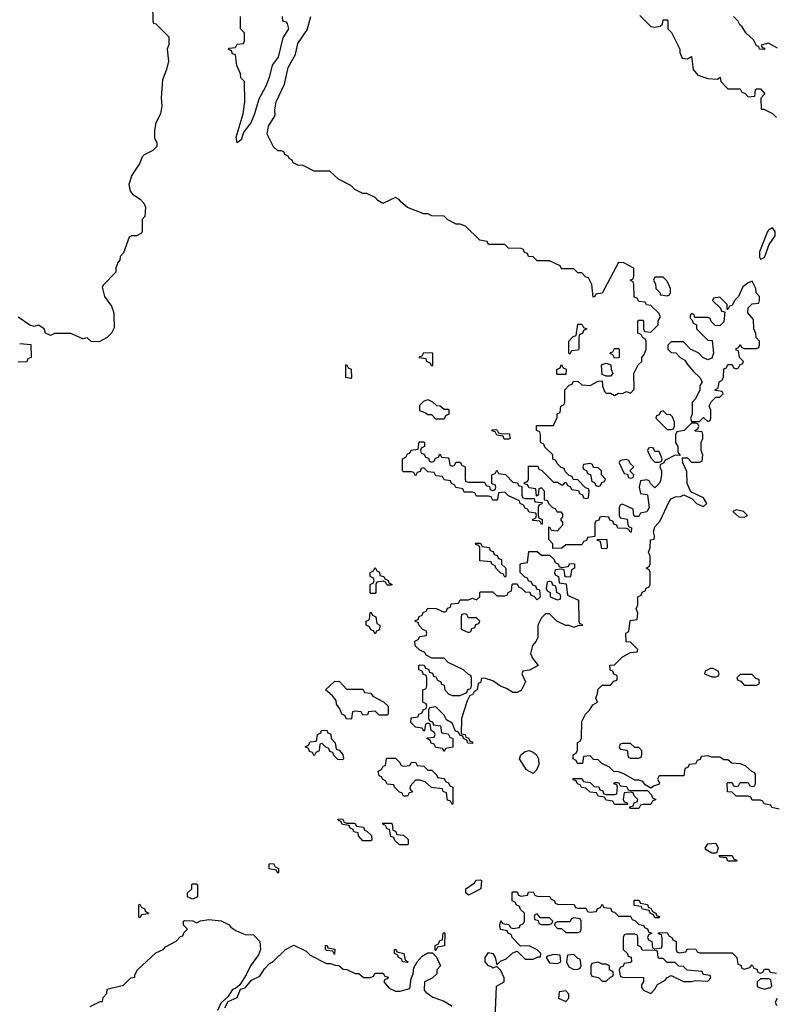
# Model space of a CAD drawing. Header units: inches. Extents: x 2701323 to 2964515, y 494916 to 722124.
# Tile 283 of 656: x 2815218 to 2818943, y 626600 to 631455. Entities that reach past the tile are written whole.
import ezdxf

# ---------------------------------------------------------------- set-up
doc = ezdxf.new("R2010")
doc.units = ezdxf.units.IN
doc.header["$MEASUREMENT"] = 0
doc.layers.add('C8612', color=7, linetype='Continuous')
doc.layers.add('C8613', color=7, linetype='Continuous')

msp = doc.modelspace()

# ---------------------------------------------------------------- linework, layer by layer
at = {"layer": 'C8612', "color": 2, "elevation": 2}
for points in [[(2815682.9, 630000), (2815683.6, 629936.4), (2815671.1, 629908.9), (2815650, 629888), (2815610, 629866), (2815570, 629868), (2815550, 629886), (2815530, 629882), (2815470, 629908), (2815390, 629908), (2815370, 629898), (2815346, 629910), (2815338, 629930), (2815310, 629948), (2815290, 629942), (2815268.4, 629948.4), (2815210, 629988)], [(2818962, 627562), (2818926, 627570), (2818922, 627582), (2818888.4, 627588.4), (2818882, 627602), (2818870, 627606), (2818830, 627606), (2818822, 627622), (2818810, 627626), (2818750, 627626), (2818730, 627646), (2818707.3, 627647.3), (2818706, 627690), (2818710, 627694), (2818730, 627694), (2818738, 627678), (2818750, 627674), (2818762, 627678), (2818770, 627694), (2818810, 627694), (2818818, 627678), (2818830, 627674), (2818842, 627678), (2818846, 627690), (2818846, 627730), (2818842, 627742), (2818827.3, 627747.3), (2818796.4, 627776.4), (2818770, 627786), (2818728.4, 627788.4), (2818710, 627806), (2818690, 627806), (2818670, 627818), (2818630, 627818), (2818610, 627826), (2818578, 627822), (2818572.7, 627807.3), (2818558, 627802), (2818550, 627786), (2818518, 627782), (2818512.7, 627767.3), (2818498, 627762), (2818492.7, 627727.3), (2818370, 627726), (2818362, 627710), (2818372, 627692), (2818370, 627686), (2818343.6, 627676.4), (2818330, 627666), (2818302, 627682), (2818290, 627698), (2818270, 627706), (2818250, 627706), (2818196.4, 627736.4), (2818170, 627746), (2818147.3, 627747.3), (2818126, 627770), (2818087.3, 627787.3), (2818070, 627806), (2818047.3, 627807.3), (2818030, 627826), (2817998, 627822), (2817992.7, 627787.3), (2817967.3, 627787.3), (2817962, 627802), (2817946, 627810), (2817946, 627830), (2817962, 627838), (2817967.3, 627852.7), (2817968.4, 627891.6), (2817982, 627898), (2817987.3, 627912.7), (2817990, 627994), (2818008, 628030), (2818028, 628050), (2818043.1, 628076.9), (2818066, 628090), (2818058, 628110), (2818067.3, 628132.7), (2818070, 628154), (2818090, 628174), (2818130, 628174), (2818147.3, 628192.7), (2818162, 628198), (2818166, 628210), (2818162, 628222), (2818147.3, 628227.3), (2818142, 628242), (2818128.4, 628248.4), (2818127.3, 628272.7), (2818150, 628274), (2818190, 628314), (2818230, 628334), (2818262, 628338), (2818266, 628350), (2818230, 628386), (2818207.3, 628387.3), (2818206, 628430), (2818222, 628438), (2818227.3, 628492.7), (2818262, 628498), (2818266, 628530), (2818258, 628550), (2818266, 628570), (2818266, 628610), (2818282, 628618), (2818287.3, 628632.7), (2818302, 628638), (2818307.3, 628652.7), (2818322, 628658), (2818326, 628670), (2818326, 628730), (2818322, 628742), (2818306, 628750), (2818322, 628758), (2818326, 628770), (2818326, 628810), (2818318, 628830), (2818326, 628850), (2818328, 628890), (2818346, 628894), (2818348, 628910), (2818342, 628930), (2818350, 628954), (2818376.4, 628983.6), (2818420.2, 629079.8), (2818430, 629092), (2818450, 629102), (2818475.3, 629104.7), (2818492, 629112), (2818532.7, 629092.7), (2818554, 629070), (2818590, 629054), (2818606, 629070), (2818590, 629098), (2818527.3, 629127.3), (2818508.7, 629168.7), (2818507.3, 629227.3), (2818488, 629270), (2818486, 629290), (2818486, 629294), (2818510, 629294), (2818530, 629274), (2818570, 629274), (2818582, 629278), (2818586, 629310), (2818578, 629330), (2818578, 629370), (2818586, 629390), (2818586, 629410), (2818582, 629422), (2818550, 629426), (2818546, 629430), (2818562, 629438), (2818566, 629450), (2818562, 629462), (2818550, 629466), (2818530, 629466), (2818494, 629430), (2818458, 629422), (2818452, 629408), (2818451.3, 629370), (2818462, 629350), (2818462, 629322), (2818474, 629306), (2818450, 629308), (2818398, 629282), (2818394, 629270), (2818378, 629262), (2818374, 629250), (2818382, 629230), (2818382, 629210), (2818376.9, 629183.1), (2818372, 629170), (2818350, 629146), (2818327.3, 629167.3), (2818322, 629182), (2818310, 629186), (2818278, 629182), (2818272, 629150), (2818278, 629118), (2818310, 629114), (2818314, 629110), (2818322, 629050), (2818310, 629028), (2818278, 629022), (2818270, 629006), (2818250, 629006), (2818246, 629010), (2818242, 629042), (2818190, 629066), (2818178, 629062), (2818174, 629050), (2818174, 629010), (2818178, 628998), (2818212.7, 628992.7), (2818218, 628958), (2818234, 628950), (2818232.7, 628927.3), (2818227.3, 628927.3), (2818222, 628942), (2818210, 628946), (2818167.3, 628947.3), (2818162, 628962), (2818147.3, 628967.3), (2818142, 628982), (2818127.3, 628987.3), (2818122, 629002), (2818090, 629006), (2818078, 629002), (2818072.7, 628987.3), (2818058, 628982), (2818054, 628970), (2818054, 628906), (2818018, 628902), (2818012.7, 628887.3), (2817998, 628882), (2817990, 628866), (2817910, 628866), (2817891.6, 628848.4), (2817847.3, 628847.3), (2817846, 628870), (2817827.3, 628892.7), (2817826, 628950), (2817830, 628954), (2817838, 628938), (2817870, 628934), (2817896.4, 628963.6), (2817896.4, 628976.4), (2817886, 628990), (2817896.4, 629003.6), (2817896.4, 629016.4), (2817890, 629026), (2817867.3, 629027.3), (2817862, 629042), (2817847.3, 629047.3), (2817827.3, 629067.3), (2817822, 629082), (2817806, 629086), (2817806, 629130), (2817790, 629146), (2817778, 629142), (2817774, 629110), (2817766, 629106), (2817762, 629142), (2817730, 629146), (2817722, 629162), (2817706, 629166), (2817707.3, 629172.7), (2817722, 629178), (2817726, 629190), (2817727.3, 629252.7), (2817772.7, 629252.7), (2817778, 629238), (2817792.7, 629232.7), (2817850, 629174), (2817870, 629174), (2817890, 629162), (2817898, 629162), (2817907.3, 629172.7), (2817912.7, 629172.7), (2817918, 629158), (2817932.7, 629152.7), (2817938, 629138), (2817972.7, 629132.7), (2817978, 629118), (2817992.7, 629112.7), (2817998, 629098), (2818010, 629094), (2818022, 629098), (2818026, 629130), (2818022, 629142), (2818007.3, 629147.3), (2817970, 629186), (2817947.3, 629187.3), (2817942, 629202), (2817927.3, 629207.3), (2817907.3, 629227.3), (2817902, 629242), (2817887.3, 629247.3), (2817867.3, 629267.3), (2817862, 629282), (2817847.3, 629287.3), (2817846, 629310), (2817807.3, 629347.3), (2817802, 629362), (2817786, 629370), (2817786, 629410), (2817782, 629422), (2817766, 629430), (2817766, 629454), (2817850, 629454), (2817867.3, 629492.7), (2817868.4, 629511.6), (2817882, 629518), (2817886, 629550), (2817902, 629558), (2817906, 629570), (2817906, 629630), (2817927.3, 629652.7), (2817942, 629658), (2817948, 629672), (2817971.6, 629671.6), (2817990, 629654), (2818030, 629652), (2818070, 629672), (2818090, 629674), (2818092, 629650), (2818102, 629622), (2818110, 629614), (2818130, 629614), (2818150, 629602), (2818170, 629614), (2818190, 629612), (2818210, 629622), (2818230, 629614), (2818247.3, 629632.7), (2818246, 629710), (2818267.3, 629752.7), (2818286, 629770), (2818286, 629790), (2818296.4, 629803.6), (2818306, 629830), (2818306, 629870), (2818302, 629882), (2818290, 629886), (2818282, 629902), (2818266, 629910), (2818266, 629970), (2818270, 629974), (2818290, 629974), (2818294, 629970), (2818294, 629930), (2818298, 629918), (2818330, 629914), (2818366, 629950), (2818366, 629970), (2818378, 629990), (2818373, 630000)], [(2818526, 630000), (2818523.6, 629996.4), (2818523.6, 629983.6), (2818534, 629974), (2818538, 629958), (2818554, 629950), (2818554, 629930), (2818610, 629874), (2818632.7, 629872.7), (2818638, 629810), (2818630, 629786), (2818610, 629778), (2818586, 629790), (2818566, 629810), (2818526, 629830), (2818490, 629866), (2818430, 629866), (2818414, 629850), (2818414, 629830), (2818430, 629814), (2818452.7, 629812.7), (2818474, 629790), (2818496.9, 629776.9), (2818510, 629754), (2818539.6, 629719.6), (2818571.3, 629691.3), (2818582, 629670), (2818572, 629650), (2818572, 629630), (2818550, 629586), (2818532.7, 629567.3), (2818534, 629510), (2818524.7, 629490), (2818530, 629474), (2818570, 629474), (2818590, 629494), (2818610, 629474), (2818622, 629478), (2818626, 629490), (2818626, 629530), (2818618, 629550), (2818628.4, 629571.6), (2818650, 629594), (2818670, 629594), (2818686, 629610), (2818682, 629622), (2818650, 629626), (2818646, 629630), (2818662, 629638), (2818666, 629670), (2818682, 629678), (2818687.3, 629692.7), (2818690, 629734), (2818702, 629738), (2818710, 629754), (2818730, 629754), (2818738, 629738), (2818750, 629734), (2818762, 629738), (2818770, 629754), (2818782, 629758), (2818786, 629770), (2818766, 629790), (2818762, 629822), (2818750, 629826), (2818750, 629834), (2818762, 629838), (2818770, 629854), (2818778, 629838), (2818790, 629834), (2818850, 629834), (2818862, 629838), (2818866, 629850), (2818866, 629870), (2818848.4, 629888.4), (2818847.3, 629907.3), (2818838, 629930), (2818836.4, 629976.4), (2818816.4, 630000)], [(2818692.8, 630000), (2818690, 629966), (2818670, 629946), (2818647.3, 629947.3), (2818627.3, 629967.3), (2818622, 629982), (2818610, 629986), (2818546, 629986), (2818542.5, 630000)], [(2815218, 629858), (2815272.7, 629852.7), (2815274, 629790), (2815258, 629782), (2815252.7, 629767.3), (2815210, 629766)], [(2817562, 626530), (2817568, 626690), (2817606, 626710), (2817606, 626730), (2817590, 626766), (2817570, 626786), (2817550, 626778), (2817544.7, 626784.7), (2817530, 626789.2), (2817513.2, 626810), (2817513.2, 626830), (2817530, 626854.8), (2817550.9, 626850.9), (2817562, 626830), (2817570, 626794), (2817588, 626812), (2817616.4, 626823.6), (2817650, 626854), (2817670, 626862), (2817710, 626822), (2817750, 626822), (2817774, 626834), (2817786, 626834), (2817788, 626850), (2817770, 626868), (2817730, 626888), (2817687.3, 626887.3), (2817646, 626930), (2817642, 626942), (2817626, 626950), (2817622, 626962), (2817588.4, 626968.4), (2817586, 626990), (2817590, 627012), (2817598, 626998), (2817630, 626994), (2817638, 626978), (2817650, 626974), (2817682, 626978), (2817686, 626990), (2817702, 626998), (2817706, 627010), (2817706, 627050), (2817687.3, 627067.3), (2817682, 627082), (2817666, 627090), (2817662, 627102), (2817646, 627110), (2817646, 627150), (2817650, 627154), (2817670, 627154), (2817678, 627138), (2817690, 627134), (2817722, 627138), (2817727.3, 627152.7), (2817750, 627154), (2817758, 627138), (2817770, 627134), (2817831.6, 627131.6), (2817838, 627118), (2817854, 627110), (2817858, 627098), (2817870, 627094), (2817951.6, 627091.6), (2817958, 627078), (2817970, 627074), (2818010, 627074), (2818018, 627058), (2818030, 627054), (2818062, 627058), (2818067.3, 627072.7), (2818082, 627078), (2818090, 627094), (2818098, 627078), (2818130, 627074), (2818138, 627058), (2818150, 627054), (2818170, 627034), (2818230, 627034), (2818238, 627018), (2818250, 627014), (2818270, 626994), (2818294, 626990), (2818298, 626978), (2818312.7, 626972.7), (2818318, 626958), (2818334, 626950), (2818318, 626942), (2818314, 626930), (2818318, 626918), (2818334, 626910), (2818338, 626878), (2818350, 626874), (2818382, 626878), (2818386, 626890), (2818386, 626930), (2818382, 626942), (2818367.3, 626947.3), (2818367.3, 626952.7), (2818410, 626954), (2818418, 626938), (2818434, 626930), (2818438, 626918), (2818454, 626910), (2818454, 626870), (2818458, 626858), (2818470, 626854), (2818502, 626858), (2818510, 626874), (2818551.6, 626871.6), (2818558, 626858), (2818570, 626854), (2818730, 626854), (2818754, 626830), (2818758, 626798), (2818772.7, 626792.7), (2818778, 626778), (2818790, 626774), (2818818, 626782), (2818830, 626794), (2818838, 626778), (2818852.7, 626772.7), (2818858, 626758), (2818870, 626754), (2818882, 626758), (2818890, 626774), (2818910, 626774), (2818918, 626758), (2818950, 626754)], [(2815566, 626590), (2815614, 626614), (2815626, 626614), (2815630, 626634), (2815647.3, 626652.7), (2815650, 626674), (2815730, 626694), (2815766, 626730), (2815786, 626734), (2815786, 626746), (2815798, 626770), (2815890, 626854), (2815926, 626870), (2815936.4, 626883.6), (2815990, 626912), (2816010, 626934), (2816022, 626938), (2816027.3, 626952.7), (2816046, 626970), (2816026, 626990), (2816026, 627010), (2816030, 627014), (2816071.1, 627011.1), (2816090, 627002), (2816110, 627012), (2816150, 627018), (2816211.1, 627011.1), (2816250, 626992), (2816259.6, 626979.6), (2816283.6, 626963.6), (2816314, 626950), (2816330, 626944.7), (2816370, 626942), (2816402, 626910), (2816404.7, 626870), (2816395.3, 626844.7), (2816356, 626790), (2816335.3, 626744.7), (2816303.6, 626696.4), (2816282, 626678), (2816267.1, 626672.9), (2816243.6, 626636.4), (2816210, 626606), (2816194, 626570)], [(2816230, 626582), (2816246, 626614), (2816290, 626634), (2816306, 626674), (2816330, 626682), (2816361.2, 626718.8), (2816402, 626738), (2816424.7, 626775.3), (2816450, 626802), (2816470, 626812), (2816528, 626870), (2816570, 626892), (2816630, 626862), (2816650, 626842), (2816730, 626802), (2816750, 626802), (2816772.7, 626792.7), (2816791.6, 626791.6), (2816812.7, 626772.7), (2816831.6, 626771.6), (2816872.7, 626752.7), (2816890, 626752), (2816912.7, 626732.7), (2816947.3, 626732.7), (2816962, 626738), (2816970, 626754), (2817010, 626754), (2817018, 626738), (2817034, 626734), (2817030, 626726), (2817018, 626722), (2817014, 626710), (2817039.6, 626679.6), (2817070, 626664.7), (2817094.6, 626665.4), (2817142, 626678), (2817147.3, 626727.3), (2817158, 626750), (2817160.4, 626779.6), (2817178, 626810), (2817203.1, 626836.9), (2817230, 626854), (2817254, 626854), (2817272.7, 626832.7), (2817292, 626790), (2817274, 626770), (2817274, 626750), (2817250.9, 626729.1), (2817214, 626710), (2817212, 626670), (2817219.6, 626659.6), (2817255.3, 626635.3), (2817310, 626616), (2817350, 626591.3)], [(2818952, 626628), (2818942, 626610), (2818950, 626594)]]:
    msp.add_lwpolyline(points, dxfattribs=at)
for points in [[(2817930, 629806), (2817926, 629810), (2817926, 629870), (2817947.3, 629892.7), (2817962, 629898), (2817970, 629954), (2817990, 629954), (2817998, 629938), (2818014, 629930), (2817998, 629922), (2817992.7, 629907.3), (2817978, 629902), (2817974, 629890), (2817974, 629830), (2817970, 629826), (2817938, 629822)], [(2817250, 629746), (2817242, 629762), (2817226, 629770), (2817222, 629782), (2817187.3, 629787.3), (2817190, 629794), (2817202, 629798), (2817210, 629814), (2817252.7, 629812.7), (2817254, 629750)], [(2818150, 629786), (2818142, 629802), (2818128.4, 629808.4), (2818130, 629814), (2818142, 629818), (2818150, 629834), (2818170, 629834), (2818174, 629830), (2818174, 629790), (2818170, 629788)], [(2816850, 629686), (2816826, 629690), (2816826, 629750), (2816830, 629754), (2816838, 629738), (2816851.6, 629731.6), (2816854, 629690)], [(2817870, 629706), (2817866, 629710), (2817866, 629730), (2817882, 629738), (2817890, 629754), (2817898, 629738), (2817911.6, 629731.6), (2817910, 629706)], [(2818110, 629698), (2818090, 629706), (2818086, 629750), (2818090, 629754), (2818110, 629762), (2818132.7, 629752.7), (2818134, 629730), (2818142, 629710), (2818130, 629698)], [(2817310, 629534), (2817330, 629534), (2817334, 629530), (2817334, 629510), (2817318, 629502), (2817310, 629486), (2817270, 629486), (2817250, 629506), (2817230, 629506), (2817216.4, 629516.4), (2817190, 629526), (2817190, 629554), (2817210, 629574), (2817230, 629582), (2817254, 629570), (2817272.7, 629552.7), (2817291.6, 629551.6)], [(2818390, 629526), (2818378, 629522), (2818370, 629506), (2818358, 629502), (2818354, 629490), (2818410, 629434), (2818430, 629434), (2818442, 629438), (2818446, 629450), (2818446, 629470), (2818436.4, 629496.4), (2818427.3, 629507.3), (2818408.4, 629508.4)], [(2817630, 629386), (2817607.3, 629387.3), (2817602, 629402), (2817570, 629406), (2817562, 629422), (2817547.3, 629427.3), (2817547.3, 629432.7), (2817570, 629434), (2817578, 629418), (2817590, 629414), (2817632.7, 629412.7), (2817634, 629390)], [(2817250, 629274), (2817262, 629278), (2817267.3, 629292.7), (2817282, 629298), (2817290, 629314), (2817298, 629298), (2817330, 629294), (2817334, 629290), (2817338, 629258), (2817350, 629254), (2817362, 629258), (2817370, 629274), (2817390, 629274), (2817398, 629258), (2817414, 629250), (2817414, 629190), (2817418, 629178), (2817430, 629174), (2817510, 629174), (2817518, 629158), (2817534, 629154), (2817538, 629138), (2817550, 629134), (2817562, 629138), (2817566, 629150), (2817562, 629162), (2817546, 629166), (2817546, 629210), (2817562, 629218), (2817570, 629234), (2817578, 629218), (2817612.7, 629212.7), (2817650, 629174), (2817672, 629172), (2817678, 629158), (2817694, 629154), (2817694, 629110), (2817698, 629098), (2817710, 629094), (2817754, 629094), (2817758, 629078), (2817794, 629074), (2817792.7, 629067.3), (2817778, 629062), (2817774, 629050), (2817774, 629010), (2817778, 628998), (2817794, 628990), (2817794, 628970), (2817790, 628966), (2817782, 628982), (2817750, 628986), (2817746, 628990), (2817762, 628998), (2817766, 629010), (2817762, 629022), (2817730, 629026), (2817722, 629042), (2817710, 629046), (2817702, 629062), (2817686, 629070), (2817682, 629082), (2817627.3, 629107.3), (2817610, 629126), (2817578, 629122), (2817574, 629090), (2817570, 629086), (2817550, 629086), (2817542, 629102), (2817530, 629106), (2817470, 629106), (2817462, 629122), (2817450, 629126), (2817410, 629126), (2817402, 629142), (2817368, 629148), (2817362, 629162), (2817347.3, 629167.3), (2817342, 629182), (2817310, 629186), (2817302, 629202), (2817270, 629206), (2817262, 629222), (2817230, 629226), (2817210, 629246), (2817198, 629242), (2817192.7, 629227.3), (2817178, 629222), (2817170, 629206), (2817162, 629222), (2817150, 629226), (2817110, 629226), (2817106, 629230), (2817106, 629290), (2817122, 629298), (2817130, 629314), (2817142, 629318), (2817147.3, 629332.7), (2817182, 629338), (2817187.3, 629372.7), (2817210, 629374), (2817214, 629370), (2817214, 629350), (2817198, 629342), (2817194, 629330), (2817198, 629318), (2817212.7, 629312.7), (2817218, 629298), (2817232.7, 629292.7), (2817238, 629278)], [(2818330, 629346), (2818318, 629342), (2818314, 629330), (2818330, 629294), (2818350, 629274), (2818370, 629274), (2818382, 629278), (2818386, 629290), (2818370, 629326), (2818350, 629326), (2818342, 629342)], [(2818030, 629266), (2817998, 629262), (2817994, 629250), (2817998, 629238), (2818012.7, 629232.7), (2818018, 629218), (2818032.7, 629212.7), (2818038, 629178), (2818052.7, 629172.7), (2818058, 629158), (2818070, 629154), (2818082, 629158), (2818087.3, 629172.7), (2818102, 629178), (2818106, 629190), (2818086, 629210), (2818086, 629230), (2818070, 629246), (2818047.3, 629247.3), (2818042, 629262)], [(2818210, 629286), (2818178, 629282), (2818174, 629270), (2818198, 629218), (2818214, 629214), (2818218, 629198), (2818230, 629194), (2818242, 629198), (2818246, 629210), (2818226, 629230), (2818246, 629250), (2818227.3, 629267.3), (2818222, 629282)], [(2818750, 629038), (2818734, 629030), (2818763.6, 629003.6), (2818790, 629002), (2818806, 629010), (2818786, 629030)], [(2817610, 628706), (2817602, 628722), (2817590, 628726), (2817566, 628750), (2817562, 628762), (2817546, 628770), (2817542, 628782), (2817487.3, 628787.3), (2817486, 628850), (2817482, 628862), (2817467.3, 628867.3), (2817466, 628874), (2817490, 628874), (2817498, 628858), (2817532.7, 628852.7), (2817538, 628838), (2817552.7, 628832.7), (2817558, 628818), (2817572.7, 628812.7), (2817578, 628798), (2817592.7, 628792.7), (2817594, 628770), (2817614, 628750), (2817614, 628710)], [(2818110, 628846), (2818087.3, 628847.3), (2818082, 628882), (2818067.3, 628887.3), (2818066, 628894), (2818112.7, 628892.7), (2818114, 628850)], [(2817790, 628814), (2817830, 628814), (2817852.7, 628792.7), (2817858, 628778), (2817872.7, 628772.7), (2817878, 628758), (2817890, 628754), (2817922, 628758), (2817930, 628774), (2817952.7, 628772.7), (2817954, 628750), (2817938, 628742), (2817934, 628710), (2817930, 628706), (2817907.3, 628707.3), (2817902, 628742), (2817890, 628746), (2817858, 628742), (2817854, 628730), (2817858, 628718), (2817874, 628710), (2817878, 628678), (2817912.7, 628672.7), (2817918, 628618), (2817972.7, 628592.7), (2817974, 628490), (2817978, 628478), (2817990, 628474), (2817992.7, 628467.3), (2817970, 628466), (2817950, 628458), (2817927.3, 628467.3), (2817910, 628468), (2817866, 628490), (2817830, 628526), (2817810, 628526), (2817790, 628506), (2817772, 628470), (2817772, 628410), (2817764.7, 628390), (2817746, 628370), (2817736, 628330), (2817746, 628306), (2817774, 628270), (2817731.6, 628248.4), (2817698, 628242), (2817694, 628230), (2817712, 628190), (2817690, 628148), (2817670, 628138), (2817650, 628138), (2817618, 628158), (2817589.2, 628169.2), (2817550, 628195.3), (2817510, 628208), (2817494, 628206), (2817490, 628186), (2817478, 628182), (2817474, 628150), (2817458, 628142), (2817450, 628126), (2817438, 628122), (2817423.6, 628096.4), (2817396, 628010), (2817394, 627934), (2817414, 627930), (2817418, 627918), (2817430, 627914), (2817438, 627898), (2817450, 627894), (2817450, 627886), (2817427.3, 627887.3), (2817422, 627902), (2817406, 627910), (2817402, 627922), (2817387.3, 627927.3), (2817382, 627942), (2817367.3, 627947.3), (2817350, 627986), (2817322, 628002), (2817310, 628026), (2817270, 628066), (2817238, 628062), (2817234, 628050), (2817234, 628010), (2817238, 627998), (2817252.7, 627992.7), (2817258, 627978), (2817292.7, 627972.7), (2817298, 627938), (2817330, 627934), (2817338, 627918), (2817354, 627910), (2817352.7, 627867.3), (2817318, 627862), (2817310, 627846), (2817302, 627862), (2817270, 627866), (2817262, 627882), (2817247.3, 627887.3), (2817242, 627902), (2817226, 627910), (2817230, 627914), (2817262, 627918), (2817266, 627930), (2817262, 627942), (2817246, 627950), (2817242, 627982), (2817230, 627986), (2817218, 627982), (2817214, 627950), (2817210, 627946), (2817202, 627962), (2817170, 627966), (2817146, 627990), (2817147.3, 628012.7), (2817182, 628018), (2817186, 628030), (2817202, 628038), (2817207.3, 628052.7), (2817222, 628058), (2817226, 628070), (2817222, 628082), (2817206, 628090), (2817206, 628150), (2817222, 628158), (2817226, 628170), (2817226, 628210), (2817222, 628222), (2817207.3, 628227.3), (2817202, 628242), (2817186, 628250), (2817186, 628270), (2817190, 628274), (2817212.7, 628272.7), (2817218, 628258), (2817232.7, 628252.7), (2817238, 628238), (2817252.7, 628232.7), (2817258, 628218), (2817270, 628214), (2817278, 628198), (2817294, 628190), (2817298, 628178), (2817310, 628174), (2817314, 628150), (2817334, 628130), (2817350, 628122), (2817390, 628122), (2817422, 628138), (2817427.3, 628152.7), (2817442, 628158), (2817446, 628170), (2817446, 628210), (2817442, 628222), (2817430, 628226), (2817406, 628250), (2817330, 628286), (2817310, 628306), (2817250, 628306), (2817222, 628322), (2817215.3, 628335.3), (2817190, 628346), (2817167.3, 628367.3), (2817166, 628390), (2817182, 628398), (2817190, 628414), (2817222, 628418), (2817226, 628430), (2817222, 628442), (2817207.3, 628447.3), (2817187.3, 628467.3), (2817182, 628482), (2817170, 628486), (2817167.3, 628492.7), (2817182, 628498), (2817187.3, 628512.7), (2817202, 628518), (2817207.3, 628532.7), (2817222, 628538), (2817230, 628554), (2817271.6, 628551.6), (2817310, 628534), (2817322, 628538), (2817327.3, 628552.7), (2817342, 628558), (2817346, 628574), (2817382, 628578), (2817390, 628594), (2817430, 628594), (2817450, 628602), (2817470, 628594), (2817486, 628610), (2817486, 628630), (2817490, 628634), (2817550, 628634), (2817570, 628614), (2817610, 628614), (2817622, 628618), (2817626, 628630), (2817642, 628638), (2817646, 628670), (2817650, 628674), (2817670, 628674), (2817678, 628658), (2817692.7, 628652.7), (2817710, 628634), (2817732.7, 628632.7), (2817738, 628618), (2817752.7, 628612.7), (2817770, 628594), (2817786, 628610), (2817782, 628642), (2817767.3, 628647.3), (2817762, 628662), (2817747.3, 628667.3), (2817742, 628682), (2817727.3, 628687.3), (2817722, 628702), (2817707.3, 628707.3), (2817686, 628730), (2817686, 628770), (2817690, 628774), (2817722, 628778), (2817728, 628832), (2817770, 628832)], [(2817030, 628666), (2817022, 628682), (2817010, 628686), (2816978, 628682), (2816974, 628670), (2816974, 628630), (2816970, 628626), (2816950, 628626), (2816946, 628630), (2816946, 628670), (2816962, 628678), (2816966, 628690), (2816962, 628702), (2816946, 628710), (2816946, 628730), (2816962, 628738), (2816970, 628754), (2816978, 628738), (2816991.6, 628731.6), (2816994, 628714), (2817014, 628710), (2817018, 628698), (2817034, 628690), (2817038, 628678), (2817054, 628670), (2817050, 628666)], [(2817830, 628686), (2817818, 628682), (2817814, 628650), (2817818, 628638), (2817834, 628630), (2817834, 628610), (2817870, 628594), (2817882, 628598), (2817886, 628610), (2817882, 628622), (2817866, 628630), (2817862, 628662), (2817847.3, 628667.3), (2817842, 628682)], [(2816970, 628426), (2816962, 628442), (2816950, 628446), (2816942, 628462), (2816926, 628470), (2816926, 628490), (2816942, 628498), (2816946, 628530), (2816950, 628534), (2816958, 628518), (2816974, 628510), (2816978, 628478), (2816994, 628470), (2816992.7, 628447.3), (2816978, 628442)], [(2817410, 628526), (2817398, 628522), (2817394, 628510), (2817394, 628450), (2817430, 628434), (2817442, 628438), (2817447.3, 628452.7), (2817462, 628458), (2817467.3, 628472.7), (2817482, 628478), (2817486, 628490), (2817470, 628506), (2817430, 628506), (2817422, 628522)], [(2818636.4, 628256.4), (2818623.6, 628256.4), (2818598, 628242), (2818594, 628230), (2818630, 628214), (2818650, 628214), (2818662, 628218), (2818666, 628230), (2818662, 628242)], [(2816830, 628154), (2816910, 628154), (2816918, 628138), (2816950, 628134), (2816959.6, 628119.6), (2817011.6, 628091.6), (2817034, 628070), (2817034, 628030), (2817030, 628026), (2816990, 628026), (2816970, 628046), (2816938, 628042), (2816932.7, 628027.3), (2816910, 628026), (2816902, 628042), (2816870, 628046), (2816858, 628042), (2816854, 628010), (2816850, 628006), (2816827.3, 628007.3), (2816822, 628022), (2816806, 628030), (2816796.4, 628056.4), (2816780.4, 628080.4), (2816778, 628098), (2816760.4, 628120.4), (2816726, 628150), (2816770, 628192), (2816792.7, 628192.7)], [(2818830, 628226), (2818770, 628226), (2818754, 628210), (2818758, 628198), (2818772.7, 628192.7), (2818790, 628174), (2818850, 628174), (2818862, 628178), (2818866, 628190), (2818862, 628202), (2818847.3, 628207.3)], [(2816810, 627806), (2816787.3, 627807.3), (2816767.3, 627827.3), (2816762, 627842), (2816747.3, 627847.3), (2816742, 627862), (2816727.3, 627867.3), (2816710, 627886), (2816698, 627882), (2816694, 627850), (2816678, 627842), (2816670, 627826), (2816662, 627842), (2816647.3, 627847.3), (2816642, 627862), (2816626, 627870), (2816642, 627878), (2816650, 627894), (2816682, 627898), (2816686, 627930), (2816702, 627938), (2816706, 627950), (2816732, 627952), (2816738, 627938), (2816752.7, 627932.7), (2816754, 627910), (2816774, 627890), (2816778, 627858), (2816792.7, 627852.7), (2816811.6, 627831.6), (2816814, 627810)], [(2817750, 627738), (2817716.4, 627756.4), (2817682, 627810), (2817688, 627830), (2817710, 627846), (2817730, 627850.7), (2817750, 627842.8), (2817766, 627830), (2817776, 627810), (2817777.3, 627782.7), (2817765.4, 627754.6)], [(2818230, 627886), (2818190, 627886), (2818178, 627882), (2818174, 627870), (2818178, 627858), (2818212.7, 627852.7), (2818218, 627818), (2818230, 627814), (2818270, 627814), (2818282, 627818), (2818286, 627830), (2818286, 627850), (2818270, 627866), (2818250, 627866)], [(2817110, 627774), (2817142, 627778), (2817147.3, 627792.7), (2817170, 627794), (2817178, 627778), (2817210, 627774), (2817230, 627754), (2817250, 627754), (2817274, 627730), (2817278, 627718), (2817310, 627714), (2817318, 627698), (2817332.7, 627692.7), (2817338, 627678), (2817354, 627670), (2817354, 627590), (2817350, 627586), (2817342, 627602), (2817327.3, 627607.3), (2817322, 627642), (2817306, 627650), (2817302, 627662), (2817248.4, 627668.4), (2817216.4, 627696.4), (2817190, 627706), (2817170, 627706), (2817143.6, 627676.4), (2817142, 627662), (2817154, 627646), (2817138, 627642), (2817130, 627626), (2817110, 627626), (2817102, 627642), (2817090, 627646), (2817066, 627670), (2817062, 627682), (2817030, 627686), (2817022, 627702), (2817006, 627710), (2817002, 627722), (2816990, 627726), (2816986, 627750), (2817002, 627758), (2817010, 627774), (2817022, 627778), (2817026, 627810), (2817030, 627814), (2817070, 627814), (2817092.7, 627792.7), (2817098, 627778)], [(2818110, 627634), (2818150, 627634), (2818162, 627638), (2818166, 627670), (2818162, 627682), (2818147.3, 627687.3), (2818150, 627694), (2818170, 627694), (2818178, 627678), (2818210, 627674), (2818218, 627658), (2818230, 627654), (2818314, 627654), (2818332.7, 627632.7), (2818338, 627618), (2818354, 627610), (2818338, 627602), (2818330, 627586), (2818290, 627586), (2818278, 627582), (2818270, 627566), (2818230, 627566), (2818226, 627570), (2818226, 627574), (2818242, 627578), (2818247.3, 627592.7), (2818262, 627598), (2818266, 627610), (2818247.3, 627627.3), (2818242, 627642), (2818230, 627646), (2818198, 627642), (2818194, 627610), (2818198, 627598), (2818212.7, 627592.7), (2818214, 627586), (2818150, 627586), (2818142, 627602), (2818110, 627606), (2818102, 627622), (2818070, 627626), (2818062, 627642), (2818030, 627646), (2818010, 627666), (2817988.4, 627668.4), (2817982, 627682), (2817967.3, 627687.3), (2817962, 627702), (2817947.3, 627707.3), (2817946, 627714), (2817990, 627714), (2817998, 627698), (2818030, 627694), (2818050, 627674), (2818072.7, 627672.7), (2818078, 627658), (2818092.7, 627652.7), (2818098, 627638)], [(2816830, 627494), (2816870, 627494), (2816878, 627478), (2816912.7, 627472.7), (2816918, 627458), (2816930, 627454), (2816952.7, 627432.7), (2816954, 627410), (2816950, 627406), (2816910, 627406), (2816888, 627430), (2816886, 627446), (2816866, 627450), (2816862, 627462), (2816846, 627470), (2816842, 627482), (2816810, 627486), (2816802, 627502), (2816790, 627506), (2816787.3, 627512.7), (2816810, 627514), (2816818, 627498)], [(2817090, 627386), (2817067.3, 627407.3), (2817062, 627422), (2817047.3, 627427.3), (2817042, 627462), (2817030, 627466), (2817022, 627482), (2817010, 627486), (2817007.3, 627492.7), (2817050, 627494), (2817054, 627490), (2817058, 627458), (2817070, 627454), (2817078, 627438), (2817110, 627434), (2817132.7, 627412.7), (2817134, 627390), (2817130, 627386)], [(2818630, 627346), (2818602, 627362), (2818598, 627370), (2818610, 627392), (2818650, 627394), (2818662, 627370), (2818654, 627346), (2818650, 627346)], [(2818710, 627306), (2818702, 627322), (2818670, 627326), (2818666, 627334), (2818730, 627334), (2818738, 627318), (2818754, 627310), (2818750, 627306)], [(2816490, 627246), (2816482, 627262), (2816447.3, 627267.3), (2816447.3, 627292.7), (2816470, 627294), (2816478, 627278), (2816494, 627270), (2816494, 627250)], [(2816070, 627118), (2816046, 627130), (2816046, 627150), (2816066, 627170), (2816066, 627190), (2816070, 627194), (2816090, 627194), (2816094, 627190), (2816094, 627130), (2816090, 627126)], [(2817430, 627138), (2817418, 627150), (2817418, 627170), (2817460.4, 627199.6), (2817470, 627212), (2817490, 627214), (2817494, 627210), (2817492, 627170), (2817450, 627148)], [(2815810, 627026), (2815806, 627030), (2815806, 627090), (2815810, 627094), (2815818, 627078), (2815832.7, 627072.7), (2815838, 627058), (2815854, 627050), (2815850, 627046), (2815818, 627042)], [(2818350, 627026), (2818342, 627042), (2818326, 627050), (2818322, 627062), (2818288.4, 627068.4), (2818282, 627082), (2818247.3, 627087.3), (2818247.3, 627112.7), (2818270, 627114), (2818278, 627098), (2818312.7, 627092.7), (2818318, 627078), (2818330, 627074), (2818338, 627058), (2818354, 627050), (2818358, 627038), (2818372.7, 627032.7), (2818370, 627026)], [(2817770, 627046), (2817758, 627042), (2817754, 627030), (2817758, 627018), (2817774, 627014), (2817778, 626998), (2817790, 626994), (2817830, 626994), (2817842, 626998), (2817846, 627010), (2817830, 627026), (2817786, 627026)], [(2817950, 627026), (2817938, 627022), (2817930, 627006), (2817870, 627006), (2817858, 627002), (2817854, 626990), (2817870, 626974), (2817890, 626974), (2817910, 626954), (2817970, 626954), (2817982, 626958), (2817986, 626970), (2817986, 627010), (2817982, 627022)], [(2817266, 626866), (2817266, 626890), (2817282, 626898), (2817290, 626914), (2817302, 626918), (2817306, 626950), (2817310, 626954), (2817314, 626950), (2817311.6, 626888.4), (2817278, 626882), (2817270, 626866)], [(2818250, 626946), (2818210, 626946), (2818198, 626942), (2818194, 626930), (2818194, 626870), (2818212.7, 626852.7), (2818218, 626838), (2818232.7, 626832.7), (2818234, 626810), (2818230, 626806), (2818198, 626802), (2818192.7, 626787.3), (2818178, 626782), (2818174, 626770), (2818178, 626738), (2818190, 626734), (2818292.7, 626732.7), (2818294, 626710), (2818283.6, 626696.4), (2818283.6, 626683.6), (2818294, 626670), (2818330, 626654), (2818350, 626674), (2818363.1, 626696.9), (2818400.4, 626719.6), (2818408.7, 626731.3), (2818430, 626742), (2818490, 626712), (2818530, 626712), (2818550, 626718), (2818610, 626714), (2818626, 626730), (2818622, 626742), (2818587.3, 626747.3), (2818582, 626762), (2818508.4, 626768.4), (2818490, 626786), (2818467.3, 626787.3), (2818450, 626806), (2818410, 626806), (2818390, 626826), (2818370, 626826), (2818366, 626830), (2818362, 626862), (2818350, 626866), (2818287.3, 626867.3), (2818282, 626882), (2818266, 626890), (2818266, 626930), (2818262, 626942)], [(2816770, 626846), (2816762, 626862), (2816730, 626866), (2816726, 626870), (2816726, 626890), (2816734, 626890), (2816738, 626878), (2816771.3, 626871.3)], [(2817130, 626806), (2817106, 626810), (2817102, 626822), (2817086, 626830), (2817082, 626842), (2817066, 626850), (2817066, 626870), (2817074, 626870), (2817078, 626858), (2817111.1, 626851.1), (2817118, 626818), (2817134, 626810)], [(2817850, 626846), (2817822, 626838), (2817814, 626830), (2817830, 626804.7), (2817870, 626802), (2817886, 626810), (2817882, 626842)], [(2817950, 626846), (2817918, 626842), (2817914, 626810), (2817925.4, 626785.4), (2817950, 626772), (2817970, 626774), (2817982, 626778), (2817986, 626790), (2817982, 626822), (2817970, 626826)], [(2818070, 626808), (2818038, 626802), (2818034, 626790), (2818034, 626750), (2818038, 626738), (2818071.6, 626731.6), (2818090, 626714), (2818110, 626714), (2818130, 626734), (2818142, 626738), (2818146, 626750), (2818142, 626762), (2818126, 626770), (2818126, 626790), (2818110, 626798), (2818090, 626798)], [(2818910, 626726), (2818870, 626726), (2818854, 626710), (2818854, 626690), (2818863.6, 626683.6), (2818890, 626674), (2818910, 626682), (2818918, 626682), (2818926, 626690), (2818922, 626722)], [(2817910, 626666), (2817878, 626662), (2817874, 626630), (2817910, 626614), (2817926, 626630), (2817926, 626650)]]:
    msp.add_lwpolyline(points, close=True, dxfattribs=at)
at = {"layer": 'C8613', "color": 2, "elevation": 2}
for points in [[(2815872, 631530), (2815874, 631450), (2815878, 631438), (2815890, 631434), (2815954, 631370), (2815952.7, 631332.7), (2815944.7, 631310), (2815951.3, 631250), (2815942, 631210), (2815922, 631158), (2815916, 631070), (2815918, 631030), (2815912, 630990), (2815890, 630946), (2815882, 630910), (2815882, 630870), (2815894, 630850), (2815894, 630830), (2815874, 630810), (2815831.1, 630788.9), (2815821, 630779), (2815810, 630748), (2815770.9, 630689.1), (2815756.9, 630643.1), (2815762, 630610), (2815774.8, 630594.8), (2815811.3, 630570), (2815830.7, 630550.7), (2815838, 630530), (2815834.8, 630485.2), (2815822, 630470), (2815822, 630410), (2815818, 630402), (2815794, 630390), (2815770, 630388.7), (2815758, 630382), (2815730, 630306), (2815712.7, 630287.3), (2815712, 630270), (2815702, 630258), (2815692, 630230), (2815691.3, 630210), (2815631.6, 630148.4), (2815624.7, 630135.3), (2815636, 630090), (2815670, 630042), (2815682.8, 630010), (2815682.9, 630000)], [(2816512, 631470), (2816514, 631450), (2816530, 631444.7), (2816536.8, 631436.8), (2816544, 631410), (2816515.2, 631364.8), (2816493, 631270), (2816462, 631230), (2816447.7, 631170), (2816432.3, 631127.7), (2816397.5, 631062.5), (2816376.3, 630990), (2816359.1, 630950), (2816320.7, 630899.3), (2816310, 630862), (2816290, 630848), (2816284.7, 630875.3), (2816319, 630990), (2816328, 631050), (2816326, 631150), (2816308.4, 631168.4), (2816307.3, 631187.3), (2816288.4, 631228.4), (2816282, 631282), (2816267.3, 631287.3), (2816262, 631302), (2816246, 631310), (2816250, 631314), (2816282, 631318), (2816290, 631334), (2816322, 631338), (2816326, 631350), (2816326, 631390), (2816306, 631410), (2816306, 631470)], [(2818373, 630000), (2818370, 630006), (2818330, 630046), (2818308.4, 630048.4), (2818302, 630062), (2818270, 630066), (2818262, 630082), (2818247.3, 630087.3), (2818246, 630150), (2818242, 630162), (2818228, 630170), (2818242, 630178), (2818246, 630190), (2818246, 630230), (2818196.4, 630256.4), (2818170, 630258), (2818090, 630106), (2818058, 630102), (2818054, 630090), (2818046, 630086), (2818038, 630150), (2818022, 630182), (2818010, 630186), (2817990, 630206), (2817970, 630206), (2817950, 630226), (2817890, 630226), (2817882, 630242), (2817830, 630266), (2817770, 630266), (2817750, 630286), (2817727.3, 630287.3), (2817722, 630302), (2817707.3, 630307.3), (2817702, 630322), (2817690, 630326), (2817628, 630328), (2817610, 630346), (2817530, 630346), (2817522, 630362), (2817487.3, 630367.3), (2817416.4, 630436.4), (2817390, 630446), (2817370, 630446), (2817328.4, 630468.4), (2817310, 630486), (2817250, 630488), (2817230, 630498), (2817210, 630498), (2817130, 630528.7), (2817096.4, 630556.4), (2817088.4, 630568.4), (2817070, 630578), (2817008.4, 630548.4), (2816983.1, 630563.1), (2816970, 630578), (2816930, 630598), (2816910, 630598), (2816870, 630618), (2816850, 630638), (2816790, 630668), (2816747.3, 630707.3), (2816670, 630708.7), (2816616.4, 630736.4), (2816590, 630738), (2816566, 630750), (2816562, 630762), (2816546, 630770), (2816542, 630782), (2816526, 630790), (2816522, 630802), (2816508, 630808), (2816490, 630808.7), (2816468.9, 630828.9), (2816438, 630890), (2816444, 630930), (2816478, 630982), (2816475.3, 631010), (2816482.7, 631050), (2816523.7, 631136.3), (2816541.2, 631218.8), (2816577, 631283), (2816590, 631338), (2816635.1, 631404.9), (2816652.7, 631470)], [(2818275.3, 631475.3), (2818330, 631422), (2818350, 631418), (2818376.4, 631423.6), (2818387.3, 631432.7), (2818390, 631454), (2818410, 631454), (2818414, 631450), (2818414, 631410), (2818431.6, 631391.6), (2818472, 631310), (2818472.7, 631292.7), (2818484.7, 631264.7), (2818510, 631262), (2818530, 631274), (2818538, 631210), (2818562, 631182), (2818610, 631164.7), (2818658, 631162), (2818671.6, 631171.6), (2818674, 631150), (2818710, 631114), (2818770, 631114), (2818778, 631098), (2818792.7, 631092.7), (2818810, 631074), (2818842, 631078), (2818846, 631110), (2818850, 631114), (2818870, 631114), (2818891.3, 631090), (2818872.7, 631067.3), (2818874, 631014), (2818886, 631014), (2818930, 630992), (2818950, 630972)], [(2818954.2, 631314.2), (2818910, 631339), (2818874, 631330), (2818878, 631318), (2818890, 631314), (2818890, 631308), (2818866, 631310), (2818862, 631322), (2818850, 631326), (2818835.3, 631355.3), (2818798, 631390), (2818780.4, 631420.4), (2818768, 631430), (2818758, 631450), (2818738, 631470)], [(2818816.4, 630000), (2818808, 630010), (2818810, 630034), (2818830, 630054), (2818862, 630058), (2818866, 630070), (2818866, 630090), (2818848.4, 630108.4), (2818848, 630130), (2818830, 630166), (2818810, 630158), (2818782.8, 630137.2), (2818762, 630090), (2818742, 630070), (2818730, 630046), (2818718, 630042), (2818710, 630026), (2818706, 630026), (2818706, 630050), (2818670, 630086), (2818638, 630082), (2818634, 630070), (2818672.7, 630032.7), (2818678, 630018), (2818694, 630014), (2818692.8, 630000)], [(2818542.5, 630000), (2818542, 630002), (2818530, 630006), (2818526, 630000)]]:
    msp.add_lwpolyline(points, dxfattribs=at)
for points in [[(2818930, 630428), (2818910, 630418), (2818904.7, 630410), (2818864.7, 630310), (2818864.7, 630284.7), (2818870, 630274), (2818890, 630282), (2818913.6, 630346.4), (2818942, 630390), (2818942, 630410)], [(2818390, 630186), (2818350, 630186), (2818342, 630170), (2818352, 630152), (2818354, 630130), (2818374, 630110), (2818378, 630098), (2818410, 630094), (2818422, 630098), (2818426, 630110), (2818426, 630130), (2818410, 630166)]]:
    msp.add_lwpolyline(points, close=True, dxfattribs=at)

doc.saveas('drawing.dxf')
